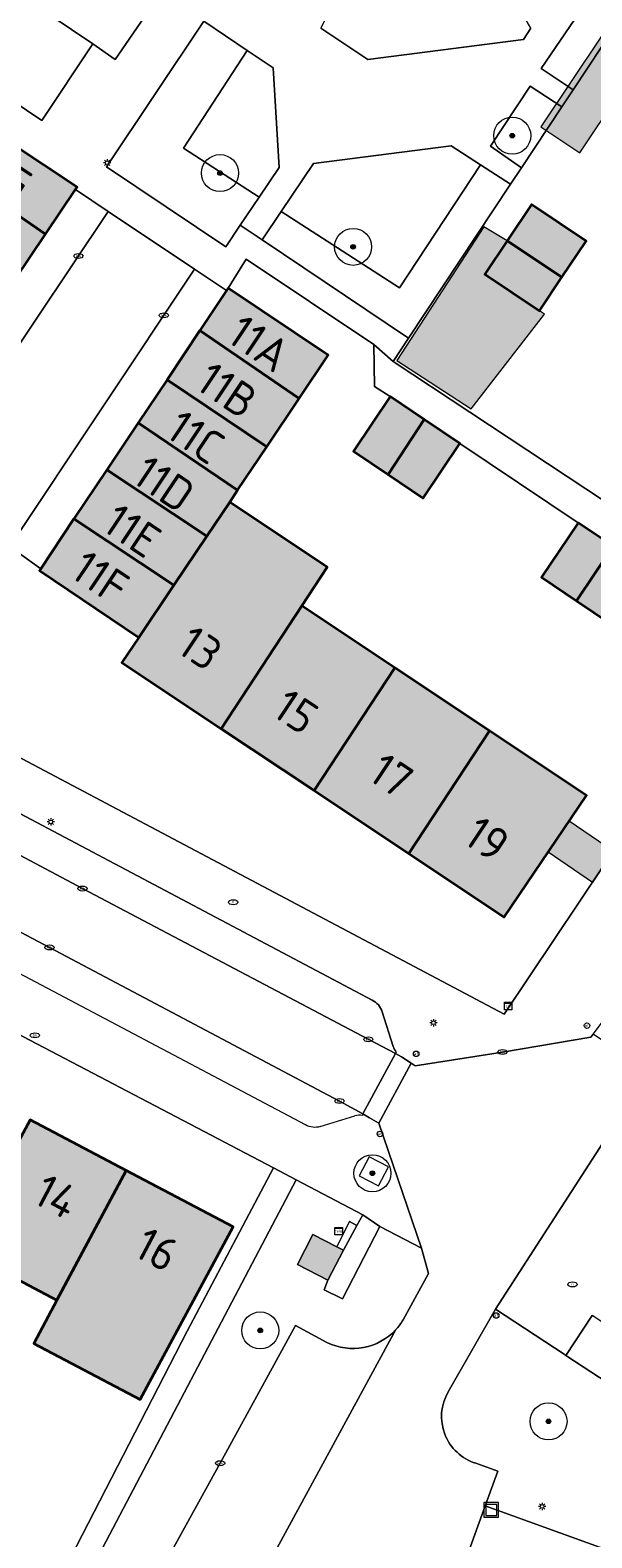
# Model space of a CAD drawing. Header units: metres. Extents: x 125349 to 128236, y 501602 to 503797.
# Tile 457 of 656: x 126947 to 126978, y 502502 to 502584. Entities that reach past the tile are written whole.
import ezdxf
from ezdxf.enums import TextEntityAlignment as Align

# ---------------------------------------------------------------- set-up
doc = ezdxf.new("R2010")
doc.units = ezdxf.units.M
doc.layers.get('0').update_dxf_attribs({"linetype": 'CONTINUOUS'})
for name, color, linetype, lineweight in [('B-WE-GR-BEPLANTING_CULTUUR_HEESTERS-GV', 90, 'CONTINUOUS', 18), ('B-WE-GR-BOOM-S-500', 90, 'CONTINUOUS', 18), ('B-WE-IE-MEUBILAIR-S', 7, 'CONTINUOUS', 18), ('B-WE-IE-MEUBILAIR_WEGMEUBILAIR-GV', 7, 'CONTINUOUS', 18), ('B-WE-IE-MEUBILAIR_WEGMEUBILAIR_AFVALBAK-S', 7, 'CONTINUOUS', 18), ('B-WE-OG-BEBOUWING-GV', 7, 'CONTINUOUS', 35), ('B-WE-OG-BEBOUWING-T18', 10, 'CONTINUOUS', 18), ('B-WE-OG-BEBOUWING_LAGE TRAFO-GV', 7, 'CONTINUOUS', 18), ('B-WE-OG-BEBOUWING_OVERBOUWING-GV', 7, 'CONTINUOUS', 18), ('B-WE-OG-TERREIN_ERF-GV', 7, 'CONTINUOUS', 18), ('B-WE-VH-GESLOTENVERHARDING_KUNSTSTOF-GV', 10, 'CONTINUOUS', 18), ('B-WE-VH-OPENVERHARDING-GV', 90, 'CONTINUOUS', 18), ('B-WE-VH-OPENVERHARDING_BETONSTRAATSTEEN-GV', 90, 'CONTINUOUS', 18)]:
    doc.layers.add(name, color=color, linetype=linetype, lineweight=lineweight)
for name, color, linetype, lineweight, true_color in [('B-WE-OG-BEBOUWING-V', 7, 'CONTINUOUS', 18, 0xcc646e), ('B-WE-OG-BEBOUWING_LAGE TRAFO-V', 7, 'CONTINUOUS', 18, 0xcc646e), ('B-WE-OG-BEBOUWING_OVERBOUWING-V', 7, 'CONTINUOUS', 18, 0xcc646e)]:
    doc.layers.add(name, color=color, linetype=linetype, lineweight=lineweight, true_color=true_color)
doc.styles.add('NLCS-ISO', font='NLCS-ISO.ttf')
doc.styles.add('NLCS-ISO-M1000-T18', font='NLCS-ISO.ttf', dxfattribs={"height": 1.8})

# ---------------------------------------------------------------- blocks, each defined once
blk = doc.blocks.new('SIE-WEG_AFVALBAK-SO')
at = {"color": 0, "linetype": 'ByBlock', "lineweight": 18}
for points in [[(-2, -2), (2, -2), (2, 2), (-2, 2)], [(-1.5, -1.5), (1.5, -1.5), (1.5, 1.5), (-1.5, 1.5)]]:
    blk.add_lwpolyline(points, close=True, dxfattribs=at)
blk = doc.blocks.new('SIE-MEUBILAIR_KAST_TELECOM-SO')
for points in [[(-1, 1), (1, 1), (1, 0.84), (-1, 0.84)], [(-1, 0.76), (1, 0.76), (1, -1), (-1, -1)]]:
    blk.add_lwpolyline(points, close=True)
at = {"style": 'NLCS-ISO'}
blk.add_text('tele', height=0.75, dxfattribs=at).set_placement((0, 0), align=Align.MIDDLE_CENTER)
blk = doc.blocks.new('SIE-MEUBILAIR_KAST_CAI-SO')
for points in [[(-1, 1), (1, 1), (1, 0.84), (-1, 0.84)], [(-1, 0.76), (1, 0.76), (1, -1), (-1, -1)]]:
    blk.add_lwpolyline(points, close=True)
at = {"style": 'NLCS-ISO'}
blk.add_text('cai', height=0.75, dxfattribs=at).set_placement((0, 0), align=Align.MIDDLE_CENTER)
blk = doc.blocks.new('SIE-MEUBILAIR_PAAL_LICHTMAST-SO')
for points in [[(-0.62, 0), (-1, 0)], [(-0.71, 0.71), (-0.44, 0.44)], [(0, 1), (0, 0.62)], [(0.44, 0.44), (0.71, 0.71)], [(1, 0), (0.62, 0)], [(-0.71, -0.71), (-0.44, -0.44)], [(0, -0.62), (0, -1)], [(0.44, -0.44), (0.71, -0.71)]]:
    blk.add_lwpolyline(points)
blk.add_circle((0, 0), 0.5)
blk = doc.blocks.new('SIE-MEUBILAIR_PAAL_AFSLUITPAAL-SO')
blk.add_circle((0, 0), 0.75)
at = {"style": 'NLCS-ISO'}
blk.add_text('af', height=0.75, dxfattribs=at).set_placement((0, 0.05), align=Align.MIDDLE_CENTER)
blk = doc.blocks.new('SIE-MEUBILAIR_PUT_KOLK-SO')
blk.add_ellipse((0, 0), major_axis=(1.25, 0), ratio=0.54)
at = {"style": 'NLCS-ISO'}
blk.add_text('klk', height=0.75, dxfattribs=at).set_placement((0.03, 0), align=Align.MIDDLE_CENTER)
blk = doc.blocks.new('SIE-MEUBILAIR_PUT_BRANDKRAAN-SO')
blk.add_ellipse((0, 0), major_axis=(1.25, 0), ratio=0.54)
at = {"style": 'NLCS-ISO'}
blk.add_text('bk', height=0.75, dxfattribs=at).set_placement((0.03, 0), align=Align.MIDDLE_CENTER)
blk = doc.blocks.new('SIE-MEUBILAIR_PUT_RIOOLPUT-SO')
blk.add_ellipse((0, 0), major_axis=(1.25, 0), ratio=0.54)
at = {"style": 'NLCS-ISO'}
blk.add_text('ri', height=0.75, dxfattribs=at).set_placement((-0.04, 0.07), align=Align.MIDDLE_CENTER)
blk = doc.blocks.new('SGR-BOOM_01-SO')
at = {"linetype": 'ByBlock', "lineweight": 18}
h = blk.add_hatch(color=0, dxfattribs=at)
h.dxf.hatch_style = 1
edge = h.paths.add_edge_path()
edge.add_arc((0, 0), 0.25, 0, 360)
at = {"color": 0, "linetype": 'ByBlock', "lineweight": 18}
for radius in [2, 0.25]:
    blk.add_circle((0, 0), radius, dxfattribs=at)

msp = doc.modelspace()

# ---------------------------------------------------------------- hatches: boundary and pattern name
at = {"layer": 'B-WE-OG-BEBOUWING-V'}
for points in [[(126942.696, 502576.397), (126948.052, 502572.719), (126949.661, 502575.125), (126949.753, 502575.262), (126944.334, 502578.845)], [(126941.06, 502573.952), (126946.395, 502570.243), (126948.052, 502572.719), (126942.696, 502576.397)], [(126972.984, 502572.359), (126975.941, 502570.395), (126977.249, 502572.346), (126974.301, 502574.323)], [(126972.984, 502572.359), (126971.778, 502570.56), (126974.727, 502568.583), (126975.941, 502570.395)], [(126956.392, 502567.522), (126961.749, 502563.842), (126963.323, 502566.19), (126957.911, 502569.796), (126957.828, 502569.671)], [(126954.61, 502564.854), (126959.998, 502561.231), (126961.749, 502563.842), (126956.392, 502567.522)], [(126954.61, 502564.854), (126953.057, 502562.528), (126958.426, 502558.885), (126959.998, 502561.231)], [(126968.505, 502562.7), (126966.661, 502563.94), (126964.68, 502560.994), (126966.557, 502559.732)], [(126957.995, 502558.242), (126958.426, 502558.885), (126953.057, 502562.528), (126951.361, 502559.989), (126956.759, 502556.399)], [(126966.557, 502559.732), (126968.445, 502558.462), (126970.426, 502561.408), (126968.505, 502562.7)], [(126954.979, 502553.745), (126956.759, 502556.399), (126951.361, 502559.989), (126949.585, 502557.33)], [(126954.979, 502553.745), (126953.089, 502550.925), (126952.163, 502549.579), (126957.542, 502545.996), (126961.898, 502552.633), (126963.27, 502554.723), (126957.995, 502558.242), (126956.759, 502556.399)], [(126954.979, 502553.745), (126949.585, 502557.33), (126947.786, 502554.636), (126947.722, 502554.54), (126953.089, 502550.925)], [(126976.818, 502557.129), (126974.839, 502554.182), (126976.725, 502552.916), (126978.704, 502555.863)], [(126980.589, 502554.597), (126978.704, 502555.863), (126976.725, 502552.916), (126978.61, 502551.65)], [(126961.898, 502552.633), (126957.542, 502545.996), (126962.564, 502542.65), (126966.919, 502549.285)], [(126962.564, 502542.65), (126967.666, 502539.251), (126972.031, 502545.875), (126966.919, 502549.285)], [(126972.031, 502545.875), (126967.666, 502539.251), (126972.816, 502535.82), (126977.263, 502542.385)], [(126948.666, 502515.117), (126952.411, 502522.124), (126947.211, 502524.872), (126943.445, 502517.871)], [(126948.666, 502515.117), (126947.414, 502512.773), (126953.154, 502509.745), (126958.177, 502519.077), (126952.411, 502522.124)]]:
    msp.add_hatch(color=256, dxfattribs=at).paths.add_polyline_path(points)
at = {"layer": 'B-WE-OG-BEBOUWING_LAGE TRAFO-V'}
msp.add_hatch(color=256, dxfattribs=at).paths.add_polyline_path([(126963.302, 502516.198), (126964.136, 502517.816), (126963.791, 502517.994), (126962.492, 502518.663), (126961.658, 502517.045)])
at = {"layer": 'B-WE-OG-BEBOUWING_OVERBOUWING-V'}
for points in [[(126979.681, 502582.348), (126978.084, 502583.418), (126974.802, 502578.52), (126976.904, 502577.112), (126979.052, 502580.317), (126978.547, 502580.656)], [(126972.979, 502572.351), (126971.719, 502573.11), (126967.025, 502565.896), (126971.035, 502563.286), (126975.001, 502568.4), (126974.727, 502568.583), (126971.778, 502570.56)], [(126976.325, 502541.001), (126975.198, 502539.336), (126977.6, 502537.709), (126978.719, 502539.379)]]:
    msp.add_hatch(color=256, dxfattribs=at).paths.add_polyline_path(points)

# ---------------------------------------------------------------- linework, layer by layer
at = {"layer": 'B-WE-GR-BEPLANTING_CULTUUR_HEESTERS-GV', "flags": 128}
for points in [[(126976.544, 502580.515), (126979.649, 502585.204), (126977.953, 502586.284), (126974.818, 502581.665)], [(126956.608, 502584.22), (126951.34, 502576.353), (126957.783, 502572.027), (126958.571, 502573.202), (126959.584, 502574.712), (126955.495, 502577.359), (126958.933, 502582.648)], [(126958.933, 502582.648), (126955.495, 502577.359), (126959.584, 502574.712), (126960.661, 502576.318), (126960.339, 502581.698)], [(126975.943, 502579.607), (126974.233, 502580.712), (126972.086, 502577.477), (126973.755, 502576.303)], [(126971.552, 502576.463), (126969.955, 502577.492), (126962.524, 502576.542), (126960.781, 502573.941), (126967.161, 502569.815)], [(126959.756, 502572.412), (126967.661, 502567.1), (126973.171, 502575.42), (126971.552, 502576.463), (126967.161, 502569.815), (126960.781, 502573.941)]]:
    msp.add_lwpolyline(points, close=True, dxfattribs=at)
for points in [[(126968.357, 502517.938), (126966.105, 502519.108), (126964.095, 502515.189), (126963.107, 502515.68), (126963.302, 502516.198), (126961.658, 502517.045), (126962.492, 502518.663), (126963.791, 502517.994), (126964.463, 502519.363), (126964.87, 502519.147), (126965.196, 502519.739), (126961.591, 502521.628), (126950.224, 502500)], [(126967.365, 502514.049), (126968.737, 502516.559), (126968.357, 502517.938)], [(126972.348, 502514.628), (126969.801, 502510.169)], [(126988.3, 502486.063), (126996.461, 502498.487), (126996.581, 502498.67), (126994.614, 502500), (126991.178, 502502.323), (126976.161, 502512.137), (126976.061, 502512.202), (126972.348, 502514.628)], [(126957.479, 502506.311), (126961.557, 502513.754), (126963.248, 502512.836)], [(126954.003, 502500), (126957.479, 502506.311)], [(126971.298, 502506.306), (126972.481, 502505.877), (126971.805, 502504.002), (126982.843, 502500), (126984.324, 502499.463), (126981.341, 502491.218), (126985.285, 502488.276), (126988.3, 502486.063)]]:
    msp.add_lwpolyline(points, dxfattribs=at)
at = {"layer": 'B-WE-GR-BEPLANTING_CULTUUR_HEESTERS-GV'}
for points in [[(126966.975, 502513.528, 0.047018), (126967.365, 502514.049)], [(126963.248, 502512.836, 0.332129), (126966.975, 502513.528)], [(126969.801, 502510.169, 0.483259), (126971.298, 502506.306)]]:
    msp.add_lwpolyline(points, format="xyb", dxfattribs=at)
at = {"layer": 'B-WE-IE-MEUBILAIR_WEGMEUBILAIR-GV', "flags": 128}
msp.add_lwpolyline([(126966.567, 502522.333), (126965.537, 502522.871), (126964.999, 502521.841), (126966.029, 502521.303)], close=True, dxfattribs=at)
at = {"layer": 'B-WE-OG-BEBOUWING-GV', "flags": 128}
for points in [[(126942.696, 502576.397), (126948.052, 502572.719), (126949.661, 502575.125), (126949.753, 502575.262), (126944.334, 502578.845)], [(126941.06, 502573.952), (126946.395, 502570.243), (126948.052, 502572.719), (126942.696, 502576.397)], [(126972.984, 502572.359), (126975.941, 502570.395), (126977.249, 502572.346), (126974.301, 502574.323)], [(126972.984, 502572.359), (126971.778, 502570.56), (126974.727, 502568.583), (126975.941, 502570.395)], [(126956.392, 502567.522), (126961.749, 502563.842), (126963.323, 502566.19), (126957.911, 502569.796), (126957.828, 502569.671)], [(126954.61, 502564.854), (126959.998, 502561.231), (126961.749, 502563.842), (126956.392, 502567.522)], [(126954.61, 502564.854), (126953.057, 502562.528), (126958.426, 502558.885), (126959.998, 502561.231)], [(126968.505, 502562.7), (126966.661, 502563.94), (126964.68, 502560.994), (126966.557, 502559.732)], [(126957.995, 502558.242), (126958.426, 502558.885), (126953.057, 502562.528), (126951.361, 502559.989), (126956.759, 502556.399)], [(126966.557, 502559.732), (126968.445, 502558.462), (126970.426, 502561.408), (126968.505, 502562.7)], [(126954.979, 502553.745), (126956.759, 502556.399), (126951.361, 502559.989), (126949.585, 502557.33)], [(126954.979, 502553.745), (126953.089, 502550.925), (126952.163, 502549.579), (126957.542, 502545.996), (126961.898, 502552.633), (126963.27, 502554.723), (126957.995, 502558.242), (126956.759, 502556.399)], [(126954.979, 502553.745), (126949.585, 502557.33), (126947.786, 502554.636), (126947.722, 502554.54), (126953.089, 502550.925)], [(126976.818, 502557.129), (126974.839, 502554.182), (126976.725, 502552.916), (126978.704, 502555.863)], [(126980.589, 502554.597), (126978.704, 502555.863), (126976.725, 502552.916), (126978.61, 502551.65)], [(126961.898, 502552.633), (126957.542, 502545.996), (126962.564, 502542.65), (126966.919, 502549.285)], [(126962.564, 502542.65), (126967.666, 502539.251), (126972.031, 502545.875), (126966.919, 502549.285)], [(126972.031, 502545.875), (126967.666, 502539.251), (126972.816, 502535.82), (126977.263, 502542.385)], [(126948.666, 502515.117), (126952.411, 502522.124), (126947.211, 502524.872), (126943.445, 502517.871)], [(126948.666, 502515.117), (126947.414, 502512.773), (126953.154, 502509.745), (126958.177, 502519.077), (126952.411, 502522.124)]]:
    msp.add_lwpolyline(points, close=True, dxfattribs=at)
at = {"layer": 'B-WE-OG-BEBOUWING_LAGE TRAFO-GV', "flags": 128}
msp.add_lwpolyline([(126963.302, 502516.198), (126964.136, 502517.816), (126963.791, 502517.994), (126962.492, 502518.663), (126961.658, 502517.045)], close=True, dxfattribs=at)
at = {"layer": 'B-WE-OG-BEBOUWING_OVERBOUWING-GV', "flags": 128}
for points in [[(126979.681, 502582.348), (126978.084, 502583.418), (126974.802, 502578.52), (126976.904, 502577.112), (126979.052, 502580.317), (126978.547, 502580.656)], [(126972.979, 502572.351), (126971.719, 502573.11), (126967.025, 502565.896), (126971.035, 502563.286), (126975.001, 502568.4), (126974.727, 502568.583), (126971.778, 502570.56)], [(126976.325, 502541.001), (126975.198, 502539.336), (126977.6, 502537.709), (126978.719, 502539.379)]]:
    msp.add_lwpolyline(points, close=True, dxfattribs=at)
at = {"layer": 'B-WE-OG-TERREIN_ERF-GV', "flags": 128}
for points in [[(126979.649, 502585.204), (126976.544, 502580.515), (126975.943, 502579.607), (126973.755, 502576.303), (126973.171, 502575.42), (126967.661, 502567.1), (126966.826, 502565.839), (126980.361, 502556.887)], [(126978.61, 502551.65), (126976.725, 502552.916), (126974.839, 502554.182), (126976.818, 502557.129), (126970.426, 502561.408), (126968.445, 502558.462), (126966.557, 502559.732), (126964.68, 502560.994), (126966.661, 502563.94), (126965.815, 502564.493), (126965.787, 502566.763), (126958.89, 502571.36), (126957.911, 502569.796), (126963.323, 502566.19), (126961.749, 502563.842), (126959.998, 502561.231), (126958.426, 502558.885), (126957.995, 502558.242), (126963.27, 502554.723), (126961.898, 502552.633), (126966.919, 502549.285), (126972.031, 502545.875), (126977.263, 502542.385), (126972.816, 502535.82), (126967.666, 502539.251), (126962.564, 502542.65)], [(126962.564, 502542.65), (126957.542, 502545.996), (126952.163, 502549.579), (126953.089, 502550.925), (126947.722, 502554.54), (126947.786, 502554.636), (126946.128, 502555.834), (126945.952, 502555.961)], [(126944.751, 502555.557), (126939.807, 502548.06), (126972.821, 502530.574), (126986.33, 502550.743)], [(126948.785, 502500), (126955.694, 502513.436), (126960.361, 502522.272), (126915.268, 502545.894)], [(126947.211, 502524.872), (126952.411, 502522.124), (126958.177, 502519.077), (126953.154, 502509.745), (126947.414, 502512.773), (126948.666, 502515.117), (126943.445, 502517.871)], [(126950.224, 502500), (126961.591, 502521.628), (126960.361, 502522.272), (126955.694, 502513.436), (126948.785, 502500)]]:
    msp.add_lwpolyline(points, dxfattribs=at)
msp.add_lwpolyline([(126975.941, 502570.395), (126974.727, 502568.583), (126971.778, 502570.56), (126972.984, 502572.359), (126974.301, 502574.323), (126977.249, 502572.346)], close=True, dxfattribs=at)
at = {"layer": 'B-WE-VH-GESLOTENVERHARDING_KUNSTSTOF-GV', "flags": 128}
msp.add_lwpolyline([(126974.271, 502583.845), (126969.078, 502592.786), (126966.648, 502591.594), (126962.926, 502583.847), (126965.453, 502582.151), (126973.869, 502583.242)], close=True, dxfattribs=at)
at = {"layer": 'B-WE-VH-OPENVERHARDING-GV', "flags": 128}
for points in [[(126954.744, 502586.452), (126951.813, 502582.158), (126950.599, 502583.009), (126947.854, 502578.864), (126945.403, 502580.502), (126944.334, 502578.845), (126949.753, 502575.262), (126949.661, 502575.125), (126951.438, 502573.939), (126956.101, 502570.824), (126957.828, 502569.671), (126957.911, 502569.796), (126958.89, 502571.36), (126965.787, 502566.763), (126966.826, 502565.839), (126967.661, 502567.1), (126959.756, 502572.412), (126958.571, 502573.202), (126957.783, 502572.027), (126951.34, 502576.353), (126956.608, 502584.22)], [(126986.33, 502550.743), (126972.821, 502530.574), (126939.807, 502548.06), (126936.154, 502549.997), (126933.704, 502551.296), (126900.385, 502568.963), (126899.135, 502566.635), (126918.121, 502556.534), (126917.104, 502554.833), (126918.09, 502554.312), (126918.859, 502553.895), (126918.916, 502553.864)], [(126917.145, 502550.627), (126916.824, 502550.76), (126916.082, 502550.525), (126915.571, 502550.364), (126913.307, 502546.135), (126904.948, 502550.54), (126895.993, 502555.328), (126895.408, 502555.641), (126893.677, 502556.566), (126891.028, 502554.963), (126912.59, 502543.469), (126913.666, 502542.878), (126915.268, 502545.894), (126960.361, 502522.272), (126961.591, 502521.628), (126965.196, 502519.739), (126966.105, 502519.108), (126968.357, 502517.938), (126966.05, 502524.678), (126965.557, 502524.979), (126965.194, 502525.18)], [(126965.194, 502525.18), (126963.926, 502525.881), (126948.265, 502534.177), (126934.274, 502541.57), (126919.989, 502549.151), (126917.145, 502550.627)], [(126962.091, 502524.589), (126918.722, 502547.533)], [(126941.202, 502544.3), (126965.686, 502531.324)], [(126966.229, 502530.706), (126966.825, 502528.83)], [(126966.997, 502528.515), (126966.958, 502528.444), (126967.279, 502528.276), (126967.805, 502527.924), (126968.014, 502527.784), (126972.731, 502528.528), (126977.506, 502529.332), (126977.631, 502529.497), (126978.239, 502530.3)], [(126969.801, 502510.169), (126972.348, 502514.628), (126978.34, 502523.9), (126980.732, 502527.423), (126977.631, 502529.497), (126977.506, 502529.332), (126972.731, 502528.528), (126968.014, 502527.784), (126967.805, 502527.924), (126966.05, 502524.678), (126968.357, 502517.938)], [(126981.471, 502528.511), (126981.296, 502528.253), (126980.732, 502527.423), (126978.34, 502523.9), (126972.348, 502514.628), (126976.061, 502512.202), (126976.161, 502512.137), (126977.571, 502514.295)], [(126962.891, 502524.503), (126964.759, 502525.078)], [(126965.194, 502525.18), (126965.167, 502525.103)], [(126968.357, 502517.938), (126968.737, 502516.559), (126967.365, 502514.049)], [(126963.248, 502512.836), (126961.557, 502513.754), (126957.479, 502506.311), (126954.003, 502500), (126953.423, 502498.948), (126957.739, 502496.53)], [(126957.739, 502496.53), (126966.975, 502513.528)], [(126966.975, 502513.528), (126957.739, 502496.53), (126958.112, 502496.321), (126963.739, 502493.168), (126967.421, 502491.856), (126969.99, 502498.965), (126970.363, 502500), (126971.805, 502504.002)], [(126971.805, 502504.002), (126972.481, 502505.877), (126971.298, 502506.306)]]:
    msp.add_lwpolyline(points, dxfattribs=at)
for points in [[(126970.426, 502561.408), (126976.818, 502557.129), (126978.704, 502555.863), (126980.589, 502554.597), (126986.33, 502550.743), (126987.349, 502552.265), (126984.299, 502554.283), (126980.361, 502556.887), (126966.826, 502565.839), (126965.787, 502566.763), (126965.815, 502564.493), (126966.661, 502563.94), (126968.505, 502562.7)], [(126918.859, 502553.895), (126917.145, 502550.627), (126919.989, 502549.151), (126934.274, 502541.57), (126948.265, 502534.177), (126963.926, 502525.881), (126965.194, 502525.18), (126966.958, 502528.444), (126965.484, 502529.214), (126950.041, 502537.361), (126935.954, 502544.854), (126921.643, 502552.416), (126918.916, 502553.864)], [(126967.805, 502527.924), (126967.279, 502528.276), (126966.958, 502528.444), (126965.194, 502525.18), (126965.557, 502524.979), (126966.05, 502524.678)], [(126966.105, 502519.108), (126965.196, 502519.739), (126964.87, 502519.147), (126964.136, 502517.816), (126963.302, 502516.198), (126963.107, 502515.68), (126964.095, 502515.189)], [(126963.791, 502517.994), (126964.136, 502517.816), (126964.87, 502519.147), (126964.463, 502519.363)]]:
    msp.add_lwpolyline(points, close=True, dxfattribs=at)
at = {"layer": 'B-WE-VH-OPENVERHARDING-GV'}
for points in [[(126965.686, 502531.324, -0.221383), (126966.229, 502530.706)], [(126966.825, 502528.83, 0.088503), (126966.997, 502528.515)], [(126965.167, 502525.103, 0.090646), (126964.759, 502525.078)], [(126962.891, 502524.503, -0.209992), (126962.091, 502524.589)], [(126967.365, 502514.049, -0.047018), (126966.975, 502513.528)], [(126966.975, 502513.528, -0.332129), (126963.248, 502512.836)], [(126971.298, 502506.306, -0.483259), (126969.801, 502510.169)]]:
    msp.add_lwpolyline(points, format="xyb", dxfattribs=at)
at = {"layer": 'B-WE-VH-OPENVERHARDING_BETONSTRAATSTEEN-GV', "flags": 128}
for points in [[(126939.811, 502596.462), (126925.591, 502606.042), (126922.674, 502601.691), (126931.356, 502595.906), (126944.926, 502586.828), (126950.599, 502583.009), (126951.813, 502582.158), (126954.744, 502586.452), (126941.734, 502595.155)], [(126935.998, 502586.786), (126940.162, 502584.004), (126945.403, 502580.502), (126947.854, 502578.864), (126950.599, 502583.009), (126944.926, 502586.828), (126931.356, 502595.906), (126922.674, 502601.691), (126919.888, 502597.535), (126934.017, 502588.116), (126936.513, 502591.902), (126938.528, 502590.559)], [(126954.61, 502564.854), (126956.392, 502567.522), (126957.828, 502569.671), (126956.101, 502570.824), (126946.128, 502555.834), (126947.786, 502554.636), (126949.585, 502557.33), (126951.361, 502559.989), (126953.057, 502562.528)], [(126977.571, 502514.295), (126976.161, 502512.137), (126991.178, 502502.323), (126994.614, 502500), (126996.581, 502498.67), (126996.461, 502498.487), (126997.783, 502497.618), (127000, 502496.15), (127017.624, 502484.28), (127019.225, 502486.379), (127000, 502499.326), (126999.315, 502499.782), (126998.546, 502500.423), (126998.012, 502500.868)], [(126987.718, 502485.199), (126988.3, 502486.063), (126985.285, 502488.276), (126981.341, 502491.218), (126984.324, 502499.463), (126982.843, 502500), (126971.805, 502504.002), (126970.363, 502500), (126969.99, 502498.965), (126967.421, 502491.856), (126967.37, 502491.714), (126968.826, 502491.193), (126966.296, 502487.283), (126964.325, 502484.236), (126965.078, 502483.738), (126966.814, 502486.241), (126969.965, 502490.785), (126979.916, 502487.265), (126980.946, 502490.056), (126984.751, 502487.284)]]:
    msp.add_lwpolyline(points, close=True, dxfattribs=at)
for points in [[(126956.608, 502584.22), (126958.933, 502582.648), (126960.339, 502581.698), (126960.661, 502576.318), (126959.584, 502574.712), (126958.571, 502573.202), (126959.756, 502572.412), (126960.781, 502573.941), (126962.524, 502576.542), (126969.955, 502577.492), (126971.552, 502576.463), (126973.171, 502575.42), (126973.755, 502576.303), (126972.086, 502577.477), (126974.233, 502580.712), (126975.943, 502579.607), (126976.544, 502580.515), (126974.818, 502581.665), (126977.953, 502586.284)], [(126974.271, 502583.845), (126973.869, 502583.242), (126965.453, 502582.151), (126962.926, 502583.847)], [(126939.717, 502556.432), (126951.438, 502573.939), (126949.661, 502575.125), (126948.052, 502572.719), (126946.395, 502570.243), (126944.74, 502567.769), (126943.068, 502565.27), (126941.328, 502562.669), (126939.696, 502560.229), (126937.974, 502557.656)], [(126946.128, 502555.834), (126956.101, 502570.824), (126951.438, 502573.939), (126939.717, 502556.432)], [(126918.916, 502553.864), (126921.643, 502552.416), (126935.954, 502544.854), (126950.041, 502537.361), (126965.484, 502529.214), (126966.958, 502528.444)], [(126965.686, 502531.324), (126941.202, 502544.3)], [(126966.825, 502528.83), (126966.229, 502530.706)], [(126966.958, 502528.444), (126966.997, 502528.515)]]:
    msp.add_lwpolyline(points, dxfattribs=at)
at = {"layer": 'B-WE-VH-OPENVERHARDING_BETONSTRAATSTEEN-GV'}
for points in [[(126966.229, 502530.706, 0.221383), (126965.686, 502531.324)], [(126966.997, 502528.515, -0.088503), (126966.825, 502528.83)]]:
    msp.add_lwpolyline(points, format="xyb", dxfattribs=at)

# ---------------------------------------------------------------- block references
at = {"layer": 'B-WE-GR-BOOM-S-500', "xscale": 0.5, "yscale": 0.5, "zscale": 0.5}
for p in [(126973.258, 502578.042), (126957.472, 502576.021), (126964.664, 502572.033), (126965.705, 502521.976), (126959.646, 502513.486), (126975.218, 502508.572)]:
    msp.add_blockref('SGR-BOOM_01-SO', p, dxfattribs=at)
at = {"layer": 'B-WE-IE-MEUBILAIR-S', "xscale": 0.2, "yscale": 0.2, "zscale": 0.2}
for name, p in [('SIE-MEUBILAIR_PAAL_LICHTMAST-SO', (126951.384, 502576.577)), ('SIE-MEUBILAIR_PUT_KOLK-SO', (126949.824, 502571.538)), ('SIE-MEUBILAIR_PUT_KOLK-SO', (126954.444, 502568.334)), ('SIE-MEUBILAIR_PAAL_LICHTMAST-SO', (126948.334, 502540.964)), ('SIE-MEUBILAIR_PUT_KOLK-SO', (126950.041, 502537.361)), ('SIE-MEUBILAIR_PUT_RIOOLPUT-SO', (126958.186, 502536.619)), ('SIE-MEUBILAIR_PUT_KOLK-SO', (126948.265, 502534.177)), ('SIE-MEUBILAIR_KAST_CAI-SO', (126973.038, 502531.014)), ('SIE-MEUBILAIR_PAAL_LICHTMAST-SO', (126969.001, 502530.112)), ('SIE-MEUBILAIR_PAAL_AFSLUITPAAL-SO', (126977.296, 502529.953)), ('SIE-MEUBILAIR_PUT_BRANDKRAAN-SO', (126947.476, 502529.429)), ('SIE-MEUBILAIR_PUT_KOLK-SO', (126965.484, 502529.214)), ('SIE-MEUBILAIR_PAAL_AFSLUITPAAL-SO', (126968.071, 502528.428)), ('SIE-MEUBILAIR_PUT_KOLK-SO', (126972.731, 502528.528)), ('SIE-MEUBILAIR_PUT_KOLK-SO', (126963.926, 502525.881)), ('SIE-MEUBILAIR_PAAL_AFSLUITPAAL-SO', (126966.113, 502524.104)), ('SIE-MEUBILAIR_KAST_TELECOM-SO', (126963.883, 502518.855)), ('SIE-MEUBILAIR_PUT_RIOOLPUT-SO', (126976.516, 502515.973)), ('SIE-MEUBILAIR_PAAL_AFSLUITPAAL-SO', (126972.39, 502514.292)), ('SIE-MEUBILAIR_PUT_KOLK-SO', (126957.479, 502506.311)), ('SIE-MEUBILAIR_PAAL_LICHTMAST-SO', (126974.874, 502503.977))]:
    msp.add_blockref(name, p, dxfattribs=at)
at = {"layer": 'B-WE-IE-MEUBILAIR_WEGMEUBILAIR_AFVALBAK-S', "xscale": 0.2, "yscale": 0.2, "zscale": 0.2}
msp.add_blockref('SIE-WEG_AFVALBAK-SO', (126972.124, 502503.788), dxfattribs=at)

# ---------------------------------------------------------------- texts
at = {"layer": 'B-WE-OG-BEBOUWING-T18', "style": 'NLCS-ISO-M1000-T18'}
for s, rotation, p in [('9G', 326.2, (126945.865, 502575.875)), ('11A', 326.2, (126959.59, 502566.814)), ('11B', 326.2, (126957.875, 502564.286)), ('11C', 326.2, (126956.16, 502561.759)), ('11D', 326.2, (126954.445, 502559.231)), ('11E', 326.2, (126952.73, 502556.703)), ('11F', 326.2, (126951.015, 502554.176)), ('13', 326.3, (126956.408, 502550.356)), ('15', 326.3, (126961.571, 502546.916)), ('17', 326.4, (126966.734, 502543.476)), ('19', 326.3, (126971.898, 502540.037)), ('14', 332.2, (126948.639, 502520.725)), ('16', 332.2, (126954.063, 502517.858))]:
    msp.add_text(s, height=1.8, rotation=rotation, dxfattribs=at).set_placement(p, align=Align.MIDDLE)

doc.saveas('drawing.dxf')
